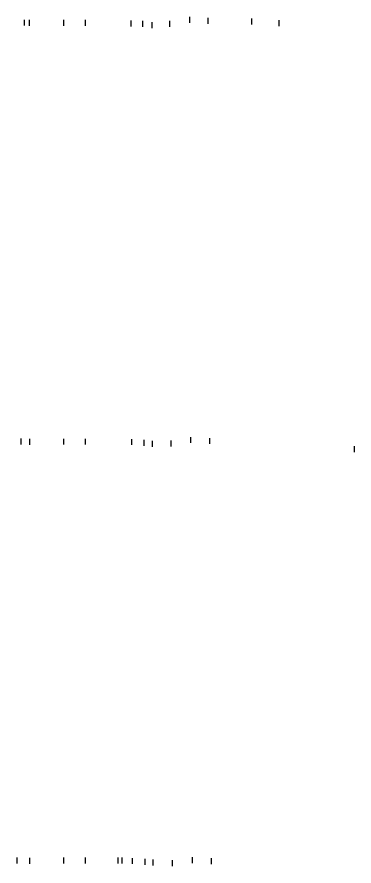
# Model space of a CAD drawing. Extents: x -4026 to 9638, y -10 to 19609.
# Drawn here: x 7282 to 7683, y 5011 to 6021 of the extents above; entities that cross this region are included whole.
import ezdxf

# ---------------------------------------------------------------- set-up
doc = ezdxf.new("R2010")
doc.units = 0
for name, color, linetype in [('RD_EX_Road', 7, 'Continuous'), ('RD_PD_ALT1_TrvlWay', 7, 'Continuous'), ('RD_PD_Final_TrvlWay', 7, 'Continuous')]:
    doc.layers.add(name, color=color, linetype=linetype)

msp = doc.modelspace()

# ---------------------------------------------------------------- linework, layer by layer
at = {"layer": 'RD_EX_Road'}
for p, q in [((7290.3, 6017.7), (7290.3, 6010.7)), ((7296.4, 6017.5), (7296.4, 6010.5)), ((7431, 6016.2), (7431, 6009.2)), ((7487, 6021), (7487, 6014)), ((7508.9, 6020), (7508.9, 6013)), ((7560.9, 6019.1), (7560.9, 6012.1)), ((7593.2, 6017), (7593.2, 6010)), ((7286.3, 5519.3), (7286.3, 5512.3)), ((7296.6, 5519), (7296.6, 5512)), ((7432.6, 5517.8), (7432.6, 5510.8)), ((7488.3, 5521.1), (7488.3, 5514.1)), ((7510.7, 5520), (7510.7, 5513)), ((7682.8, 5510.3), (7682.8, 5503.3)), ((7490.2, 5021.3), (7490.2, 5014.3)), ((7281.8, 5020.9), (7281.8, 5013.9)), ((7296.6, 5020.5), (7296.6, 5013.5)), ((7401.7, 5020.7), (7401.7, 5013.7)), ((7406.4, 5020.9), (7406.4, 5013.9)), ((7433.9, 5019.2), (7433.9, 5012.2)), ((7512.9, 5020.1), (7512.9, 5013.1))]:
    msp.add_line(p, q, dxfattribs=at)
at = {"layer": 'RD_PD_ALT1_TrvlWay'}
for p, q in [((7337, 6017.6), (7337, 6010.6)), ((7363, 6017.5), (7363, 6010.5)), ((7417.1, 6016.8), (7417.1, 6009.8)), ((7337, 5519.2), (7337, 5512.2)), ((7363, 5519.2), (7363, 5512.2)), ((7417.9, 5518.7), (7417.9, 5511.7)), ((7337, 5020.9), (7337, 5013.9)), ((7363, 5020.8), (7363, 5013.8)), ((7418.7, 5020.2), (7418.7, 5013.2))]:
    msp.add_line(p, q, dxfattribs=at)
at = {"layer": 'RD_PD_Final_TrvlWay'}
for p, q in [((7442.1, 6014.8), (7442.1, 6007.8)), ((7463.1, 6016.4), (7463.1, 6009.4)), ((7442.7, 5516.7), (7442.7, 5509.7)), ((7464.7, 5517), (7464.7, 5510)), ((7443.3, 5018.3), (7443.3, 5011.3)), ((7466.3, 5017.7), (7466.3, 5010.7))]:
    msp.add_line(p, q, dxfattribs=at)

doc.saveas('drawing.dxf')
